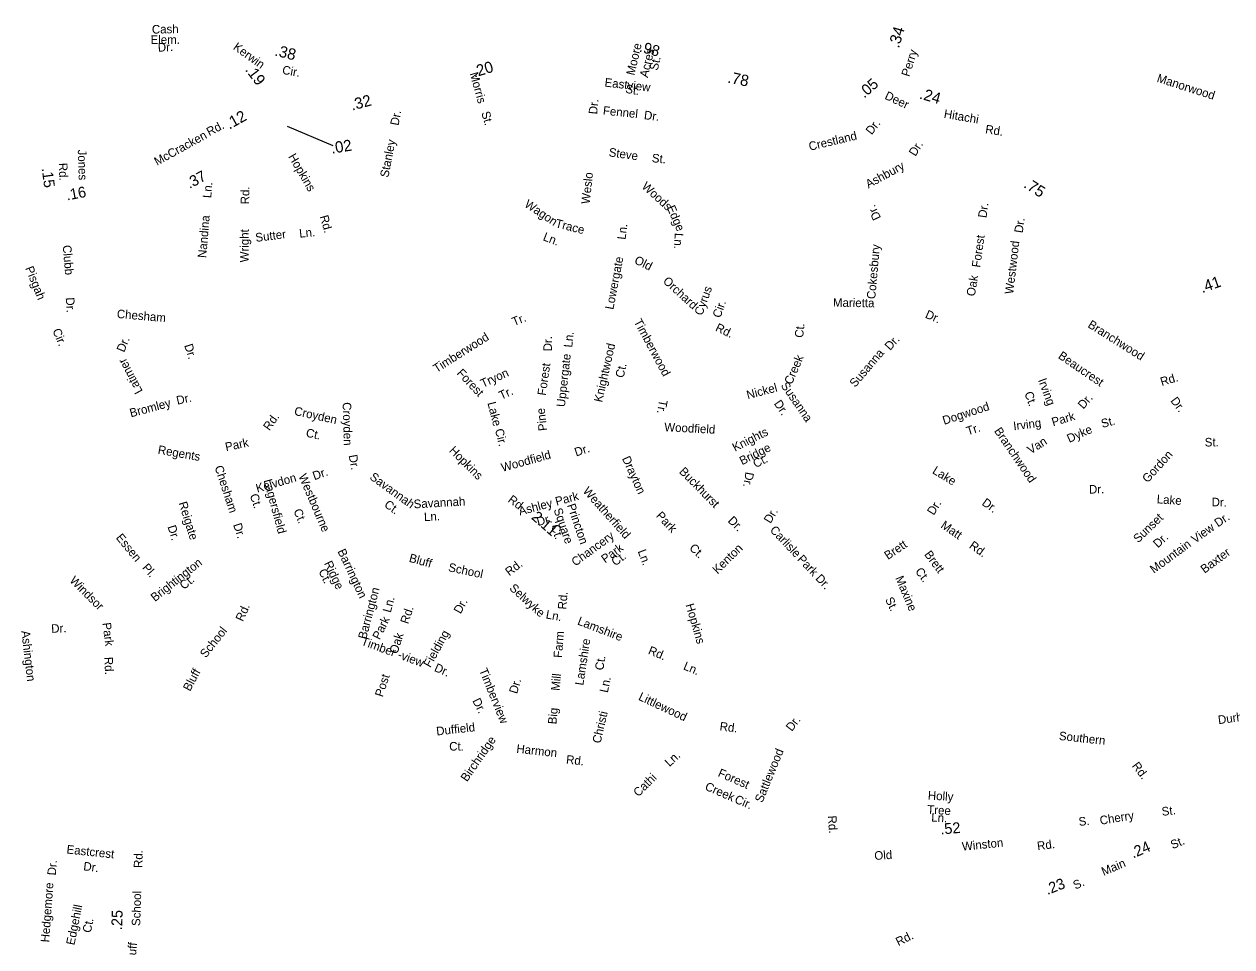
# Model space of a CAD drawing. Extents: x 1553981 to 1780076, y 812965 to 996873.
# Drawn here: x 1637840 to 1639513, y 848692 to 849970 of the extents above; entities that cross this region are included whole.
import ezdxf

# ---------------------------------------------------------------- set-up
doc = ezdxf.new("R2010")
doc.units = 0
for name, color, linetype in [('Exist Road Non-System Type 51 Label', 7, 'Continuous'), ('Exist Road Primary NC Service Mileage Hundredths English Label', 7, 'Continuous'), ('Exist Road Secondary Mileage Hundredths English Label', 7, 'Continuous'), ('Map Preparation Border Antique Large Shape', 7, 'Continuous')]:
    doc.layers.add(name, color=color, linetype=linetype)

msp = doc.modelspace()

# ---------------------------------------------------------------- linework, layer by layer
at = {"layer": 'Exist Road Primary NC Service Mileage Hundredths English Label'}
msp.add_line((1638204.7, 849828.7), (1638267.8, 849801.9), dxfattribs=at)

# ---------------------------------------------------------------- texts
at = {"layer": 'Exist Road Non-System Type 51 Label'}
for s, height, rotation, p in [('Cash', 11.87, 1.0589, (1638017.4, 849956.6)), ('Elem.', 11.87, 0.2605, (1638015.5, 849942.3)), ('Dr.', 11.88, 2.6759, (1638025.8, 849931.5)), ('Moore', 11.88, 76.7539, (1638685.3, 849898.1)), ('Acres', 11.88, 76.7539, (1638704, 849895)), ('St.', 11.88, 76.7539, (1638717.6, 849904.8)), ('Morris', 11.88, 285.7041, (1638457.2, 849901.4)), ('Eastview', 11.88, 353.5743, (1638643.7, 849883.4)), ('Manorwood', 11.88, 342.3177, (1639408, 849890.1)), ('St.', 11.88, 349.1987, (1638672.2, 849874.9)), ('Dr.', 11.87, 84.7342, (1638633.8, 849844.5)), ('Dr.', 11.88, 79.7548, (1638358.8, 849828.7)), ('St.', 11.88, 286.0293, (1638473.3, 849847.2)), ('Fennel', 11.87, 354.2082, (1638641.4, 849844.5)), ('Dr.', 11.88, 352.8288, (1638698.2, 849838.3)), ('Dr.', 11.88, 52.1963, (1639013.9, 849815.7)), ('Crestland', 11.88, 13.3532, (1638928.3, 849794.4)), ('Jones', 11.88, 271.8296, (1637914.7, 849795.9)), ('Stanley', 11.87, 79.1288, (1638344.7, 849756.8)), ('Steve', 11.88, 351.9355, (1638649.3, 849786.9)), ('Dr.', 11.88, 57.8213, (1639074.5, 849785.9)), ('St.', 11.88, 354.5232, (1638709.2, 849778.7)), ('Ashbury', 11.88, 28.6881, (1639009.5, 849742.1)), ('Rd.', 11.88, 271.8296, (1637888.4, 849777.5)), ('Weslo', 11.87, 83.8425, (1638623.4, 849720.2)), ('Ln.', 11.87, 85.5722, (1638099.4, 849728.6)), ('Woods', 11.88, 317.7013, (1638694.6, 849743.8)), ('Rd.', 11.87, 88.9224, (1638151.9, 849720.2)), ('Wagon', 11.87, 326.2913, (1638532.1, 849717.8)), ('Edge', 11.88, 293.2285, (1638730.1, 849715.9)), ('Dr.', 11.88, 115.9325, (1639027.2, 849701.7)), ('Dr.', 11.87, 81.7649, (1639172.8, 849700.9)), ('Nandina', 11.88, 85.2532, (1638092.5, 849645.7)), ('Trace', 11.88, 345.9541, (1638575.2, 849688.7)), ('Dr.', 11.88, 81.6446, (1639223, 849680)), ('Wright', 11.88, 89.4633, (1638151.1, 849639.9)), ('Sutter', 11.88, 7.078, (1638161.4, 849668.3)), ('Ln.', 11.88, 5.9581, (1638221.9, 849674)), ('Ln.', 11.88, 338.949, (1638557.9, 849670.8)), ('Ln.', 11.88, 82.9609, (1638673.1, 849670.9)), ('Ln.', 11.88, 266.6071, (1638741.4, 849680.9)), ('Forest', 11.87, 81.7649, (1639164.1, 849632.3)), ('Clubb', 11.88, 274.7771, (1637893.8, 849663.4)), ('Cokesbury', 11.88, 85.0522, (1639018.9, 849588.7)), ('Westwood', 11.87, 83.3002, (1639209.9, 849595.5)), ('Lowergate', 11.87, 79.0768, (1638656.2, 849573.9)), ('Old', 11.88, 333.8206, (1638684.3, 849639.1)), ('Pisgah', 11.88, 291.9043, (1637841.6, 849631.9)), ('Orchard', 11.88, 317.5593, (1638724, 849612.7)), ('Oak', 11.88, 80.571, (1639156.7, 849592.4)), ('Cyrus', 11.88, 70.2037, (1638779.2, 849565.5)), ('Dr.', 11.88, 273.5216, (1637898, 849591.1)), ('Cir.', 11.88, 70.2037, (1638804.3, 849562.1)), ('Marietta', 11.88, 359.2239, (1638960.3, 849578.5)), ('Chesham', 11.88, 355.1745, (1637968.4, 849563)), ('Tr.', 11.88, 21.7765, (1638518.7, 849551.6)), ('Timberwood', 11.88, 298.2532, (1638684.2, 849557.9)), ('Dr.', 11.87, 336.3094, (1639087.1, 849563.7)), ('Branchwood', 11.88, 327.7301, (1639312.2, 849550.8)), ('Cir.', 11.88, 292.8324, (1637879.3, 849545.6)), ('Timberwood', 11.88, 32.4013, (1638411.5, 849486.7)), ('Rd.', 11.88, 334.4918, (1638796.5, 849545.6)), ('Ct.', 11.87, 84.0598, (1638919, 849535.1)), ('Dr.', 11.88, 67.1778, (1637978.8, 849514.6)), ('Dr.', 11.88, 288.0365, (1638061.9, 849525)), ('Dr.', 11.88, 88.873, (1638571.1, 849516.7)), ('Ln.', 11.87, 84.5892, (1638599.3, 849521.7)), ('Knightwood', 11.88, 77.3393, (1638640.8, 849445.5)), ('Dr.', 11.88, 47.5037, (1639039.5, 849517.2)), ('Uppergate', 11.88, 83.627, (1638589.2, 849439.2)), ('Creek', 11.88, 66.4786, (1638903.2, 849469.8)), ('Susanna', 11.88, 49.4821, (1638991.1, 849466.1)), ('Beaucrest', 11.87, 325.5988, (1639271.2, 849508)), ('Latimer', 11.88, 117.4156, (1638004.9, 849461.5)), ('Forest', 11.88, 313.1836, (1638438.7, 849485.9)), ('Forest', 11.88, 81.8021, (1638562.7, 849455)), ('Ct.', 11.88, 77.3393, (1638670.4, 849479.3)), ('Tryon', 11.88, 24.6206, (1638475.7, 849466.1)), ('Irving', 11.88, 290.3067, (1639244.2, 849477)), ('Rd.', 11.88, 16.8507, (1639415.7, 849468.6)), ('Tr.', 11.88, 24.6206, (1638501.1, 849449.5)), ('Nickel', 11.88, 14.7932, (1638842.4, 849450.4)), ('Susanna', 11.88, 304.4896, (1638887.6, 849469.4)), ('Ct.', 11.88, 290.3067, (1639225.2, 849458.7)), ('Bromley', 11.88, 15.0517, (1637988.3, 849425.3)), ('Dr.', 11.87, 12.5094, (1638052.6, 849442.8)), ('Croyden', 11.88, 271.6382, (1638281.4, 849446.2)), ('Lake', 11.87, 284.0973, (1638481.9, 849445.4)), ('Tr.', 11.88, 259.93, (1638719.9, 849450.3)), ('Dr.', 11.88, 304.4896, (1638878.1, 849444.4)), ('Dogwood', 11.87, 18.067, (1639114.3, 849415)), ('Dr.', 11.88, 48.7256, (1639307.1, 849436)), ('Dr.', 11.88, 307.0705, (1639427.1, 849448.2)), ('Rd.', 11.88, 54.4426, (1638180, 849406.1)), ('Croyden', 11.87, 347.544, (1638213.6, 849428.9)), ('Pine', 11.88, 96.1425, (1638564.6, 849407.2)), ('Park', 11.88, 16.7572, (1639265.2, 849412.8)), ('Ct.', 11.87, 347.544, (1638229.8, 849398.8)), ('Cir.', 11.87, 284.0973, (1638492.2, 849408.2)), ('Woodfield', 11.87, 357.1212, (1638726.6, 849406.2)), ('Tr.', 11.87, 18.067, (1639147.2, 849400.3)), ('Branchwood', 11.88, 304.4058, (1639183, 849406.5)), ('Irving', 11.88, 7.3611, (1639210.8, 849407.4)), ('Dyke', 11.88, 23.9762, (1639287.5, 849389.9)), ('St.', 11.88, 14.4563, (1639333.3, 849410.7)), ('Park', 11.88, 12.0427, (1638120.1, 849378.4)), ('Knights', 11.88, 26.8126, (1638824.7, 849377.6)), ('Van', 11.88, 32.4807, (1639234.1, 849374)), ('St.', 11.88, 0.6922, (1639475.2, 849385)), ('Regents', 11.87, 350.0208, (1638024.9, 849375.2)), ('Woodfield', 11.87, 15.427, (1638502.7, 849349.9)), ('Dr.', 11.87, 18.3996, (1638604.7, 849371.1)), ('Bridge', 11.88, 26.8126, (1638834.6, 849359)), ('Gordon', 11.88, 47.8245, (1639396.1, 849333.9)), ('Dr.', 11.87, 280.1967, (1638289.7, 849372.7)), ('Drayton', 11.87, 294.2652, (1638668, 849368.5)), ('Ct.', 11.88, 26.8126, (1638853.3, 849355)), ('Chesham', 11.88, 288.2733, (1638103.9, 849356.6)), ('Kelvdon', 11.88, 16.0591, (1638163.2, 849321.1)), ('Westbourne', 11.87, 293.0368, (1638220, 849344.2)), ('Dr.', 11.88, 19.524, (1638242.3, 849338.2)), ('Savannah', 11.87, 323.9534, (1638317.9, 849340.6)), ('Buckhurst', 11.88, 314.5646, (1638746.5, 849349.5)), ('Dr.', 11.88, 259.5953, (1638839.5, 849350.4)), ('Lake', 11.88, 328.4231, (1639097, 849348.6)), ('Lagersfield', 11.875, 285.191, (1638171.9, 849338.2)), ('Weatherfield', 11.875, 311.6135, (1638613.3, 849322.8)), ('Dr.', 11.88, 0.7941, (1639314.9, 849319.8)), ('Reigate', 11.88, 287.2615, (1638054.2, 849306.8)), ('Ct.', 11.87, 289.0997, (1638152.6, 849317.4)), ('Ct.', 11.87, 323.9534, (1638338, 849302.4)), ('Savannah', 11.88, 3.1822, (1638380.1, 849299.4)), ('Ashley', 11.88, 14.7535, (1638526.8, 849289.5)), ('Park', 11.88, 14.7535, (1638577.6, 849303)), ('Dr.', 11.88, 324.2632, (1639165.6, 849304.9)), ('Lake', 11.88, 355.9931, (1639408.4, 849306.5)), ('Dr.', 11.87, 358.8488, (1639484.6, 849302.3)), ('Ct.', 11.87, 293.0368, (1638213, 849296)), ('Ln.', 11.88, 3.1822, (1638394.4, 849281.7)), ('Square', 11.88, 288.8738, (1638573.4, 849297.6)), ('Princton', 11.88, 288.8738, (1638591.9, 849303.7)), ('Park', 11.88, 312.887, (1638714.6, 849288.5)), ('Dr.', 11.88, 59.0961, (1638873.9, 849277.6)), ('Dr.', 11.88, 57.8566, (1639099.9, 849289)), ('Dr.', 11.88, 287.2615, (1638038.8, 849274.1)), ('Dr.', 11.88, 288.2733, (1638129.6, 849276.8)), ('Dr.', 11.88, 14.7535, (1638552, 849274.9)), ('Ct.', 11.88, 288.8738, (1638569.7, 849274.7)), ('Dr.', 11.88, 314.8781, (1638814, 849281.5)), ('Matt', 11.88, 325.6325, (1639108.6, 849273.4)), ('Sunset', 11.88, 43.8372, (1639383, 849250.9)), ('View', 11.87, 35.5469, (1639461.8, 849250.4)), ('Dr.', 11.88, 34.2025, (1639493.5, 849272.9)), ('Essen', 11.88, 309.3474, (1637966.8, 849258.5)), ('Chancery', 11.88, 36.2732, (1638603.7, 849218.7)), ('Carlisle', 11.88, 313.4171, (1638872.2, 849268.6)), ('Dr.', 11.88, 42.9736, (1639410.3, 849243.9)), ('Barrington', 11.88, 295.0993, (1638274, 849240)), ('Park', 11.88, 36.2732, (1638644.9, 849223)), ('Ln.', 11.88, 290.5425, (1638689.8, 849240)), ('Ct.', 11.88, 315.9996, (1638760.5, 849243.4)), ('Kenton', 11.88, 44.5519, (1638800.5, 849207.8)), ('Brett', 11.88, 34.2504, (1639036.5, 849227.8)), ('Rd.', 11.88, 324.4831, (1639148, 849245.5)), ('Mountain', 11.88, 36.4106, (1639404.7, 849208.8)), ('Baxter', 11.88, 36.6036, (1639474.9, 849208.8)), ('Brightington', 11.875, 38.349, (1638021.5, 849169.6)), ('Ridge', 11.88, 295.0993, (1638255.4, 849223.4)), ('Bluff', 11.87, 344.3813, (1638372.5, 849225.7)), ('Rd.', 11.88, 37.4196, (1638512.2, 849205.2)), ('Ct.', 11.88, 36.2732, (1638658.9, 849219)), ('Park', 11.88, 313.1966, (1638910.2, 849228.3)), ('Brett', 11.88, 306.8593, (1639086.2, 849235.5)), ('Pl.', 11.87, 311.6169, (1638003.1, 849216.7)), ('Ct.', 11.88, 295.0993, (1638247.7, 849212.4)), ('School', 11.88, 347.9948, (1638427, 849212.5)), ('Dr.', 11.88, 313.1966, (1638935.3, 849201.6)), ('Ct.', 11.88, 306.8593, (1639073.6, 849212.1)), ('Windsor', 11.88, 315.0503, (1637902.5, 849198.5)), ('Ct.', 11.88, 38.4499, (1638061.5, 849186.3)), ('Selwyke', 11.87, 317.5478, (1638511.4, 849187.7)), ('Maxine', 11.88, 292.7917, (1639046.4, 849203)), ('Barrington', 11.88, 75.1835, (1638314, 849117.4)), ('Rd.', 11.88, 85.6133, (1638591.1, 849159.1)), ('St.', 11.87, 295.42, (1639032.3, 849173.3)), ('Rd.', 11.88, 65.7585, (1638143.3, 849141.9)), ('Ln.', 11.88, 75.1835, (1638348, 849154.3)), ('Rd.', 11.88, 71.5646, (1638372.1, 849138.6)), ('Dr.', 11.88, 60.6509, (1638444.7, 849152.5)), ('Ln.', 11.88, 349.2949, (1638562.1, 849147.2)), ('Park', 11.88, 64.0599, (1638332.7, 849116.7)), ('Lamshire', 11.88, 338.8396, (1638605.6, 849138.9)), ('Ashington', 11.88, 276.614, (1637836.5, 849129.5)), ('Dr.', 11.88, 2.2184, (1637878.1, 849127)), ('Park', 11.88, 277.4735, (1637948.7, 849140.6)), ('School', 11.88, 51.4457, (1638092, 849091.5)), ('Oak', 11.88, 72.66, (1638357.2, 849097.1)), ('Fielding', 11.88, 61.0398, (1638402.8, 849078.1)), ('Farm', 11.87, 85.4833, (1638585.1, 849092.1)), ('Timber -view', 11.875, 339.7906, (1638306.1, 849110.9)), ('Lamshire', 11.88, 81.26, (1638614.6, 849053.7)), ('Rd.', 11.87, 337.4179, (1638703.5, 849098.3)), ('Rd.', 11.88, 272.46, (1637951.4, 849093.5)), ('Ct.', 11.88, 81.26, (1638642.3, 849074.6)), ('Bluff', 11.88, 61.8047, (1638070.1, 849045.3)), ('Dr.', 11.88, 335.9567, (1638407.3, 849074.6)), ('Timberview', 11.88, 292.0662, (1638470.1, 849075.4)), ('Ln.', 11.87, 337.4179, (1638752.2, 849076.8)), ('Post', 11.88, 72.2073, (1638337, 849037.4)), ('Dr.', 11.88, 73.1035, (1638522.8, 849041.9)), ('Mill', 11.88, 84.4763, (1638581.6, 849046.5)), ('Ln.', 11.88, 78.2057, (1638648.5, 849043.5)), ('Littlewood', 11.88, 334.8753, (1638690, 849034.7)), ('Dr.', 11.88, 296.4353, (1638460.8, 849033.1)), ('Big', 11.88, 84.9455, (1638577.4, 849000.1)), ('Christi', 11.87, 76.9836, (1638638.5, 848973.3)), ('Dr.', 11.88, 52.5313, (1638903.4, 848989.8)), ('Durham', 11.88, 7.7306, (1639494.3, 849000.6)), ('Duffield', 11.88, 6.3493, (1638411.7, 848984.9)), ('Rd.', 11.88, 352.9443, (1638803, 848992.1)), ('Ct.', 11.88, 0.0353, (1638429, 848964.1)), ('Birchridge', 11.88, 55.2975, (1638453.6, 848920.1)), ('Southern', 11.88, 353.8312, (1639272.8, 848978.9)), ('Harmon', 11.87, 353.7218, (1638521.6, 848961.1)), ('Rd.', 11.87, 353.7218, (1638590.4, 848946.2)), ('Ln.', 11.88, 42.8903, (1638734, 848941)), ('Sattlewood', 11.88, 67.6935, (1638862.6, 848891.1)), ('Rd.', 11.88, 307.2352, (1639373.8, 848942.8)), ('Cathi', 11.88, 44.8948, (1638690.9, 848899.4)), ('Forest', 11.88, 336.4867, (1638800.1, 848928.8)), ('Creek', 11.88, 336.4867, (1638782.1, 848910.2)), ('Holly', 11.88, 356.3964, (1639091.5, 848896.4)), ('Cir.', 11.88, 336.4867, (1638823.1, 848892.4)), ('Tree', 11.88, 356.3964, (1639090.6, 848876.8)), ('Ln.', 11.88, 356.3964, (1639096.2, 848866)), ('Cherry', 11.88, 9.3763, (1639330.8, 848861.3)), ('St.', 11.87, 6.5991, (1639416.2, 848873.7)), ('S.', 11.88, 6.5088, (1639301.2, 848859.7)), ('Eastcrest', 11.88, 353.9332, (1637898.7, 848821.7)), ('Dr.', 11.87, 85.8373, (1637884.3, 848791)), ('Dr.', 11.88, 353.0547, (1637921.9, 848798.4)), ('Hedgemore', 11.88, 85.8461, (1637875, 848698.3)), ('Edgehill', 11.88, 78.7009, (1637910, 848694.1)), ('Ct.', 11.88, 78.7009, (1637932.7, 848711.1))]:
    msp.add_text(s, height=height, rotation=rotation, dxfattribs=at).set_placement(p)
at = {"layer": 'Exist Road Primary NC Service Mileage Hundredths English Label'}
for s, rotation, p in [('.20', 16.7852, (1638463.7, 849895.7)), ('.19', 307.5141, (1638145.7, 849906.3)), ('.78', 348.4306, (1638813.6, 849889)), ('.32', 15.009, (1638294.6, 849850)), ('.02', 8.7938, (1638266.4, 849790.4)), ('.75', 327.5456, (1639223.3, 849744.5)), ('.41', 19.448, (1639471.7, 849597.3))]:
    msp.add_text(s, height=15.62, rotation=rotation, dxfattribs=at).set_placement(p)
at = {"layer": 'Exist Road Secondary Mileage Hundredths English Label'}
for s, height, rotation, p in [('.34', 15.62, 73.4436, (1639051.6, 849935.7)), ('.38', 15.62, 346.1743, (1638186.4, 849926.4)), ('.98', 15, 344.421, (1638691.2, 849932)), ('.05', 15, 41.2063, (1639003.6, 849866.5)), ('.24', 15.62, 343.8444, (1639079.1, 849866.9)), ('.12', 15.62, 29.1674, (1638124.6, 849823.6)), ('.15', 15, 277.8409, (1637864.6, 849770.1)), ('.37', 15, 27.9302, (1638069.4, 849741.5)), ('.16', 15, 10.5266, (1637899.8, 849725.6)), ('2.11', 15, 318.7434, (1638541.7, 849285.8)), ('.52', 15, 4.6516, (1639109.6, 848847.9)), ('.24', 15, 23.4881, (1639376, 848814.6)), ('.23', 15, 21.3139, (1639257.3, 848764.1)), ('.25', 15, 88.2464, (1637976, 848715.3))]:
    msp.add_text(s, height=height, rotation=rotation, dxfattribs=at).set_placement(p)
at = {"layer": 'Map Preparation Border Antique Large Shape'}
for s, height, rotation, p in [('Kerwin', 11.88, 324.2292, (1638128.8, 849935.7)), ('Perry', 11.88, 72.5141, (1639066, 849896.2)), ('Cir.', 11.87, 349.4564, (1638197.1, 849901)), ('Deer', 11.88, 334.8726, (1639031, 849866.7)), ('Hitachi', 11.88, 350.1835, (1639113.3, 849840.2)), ('Rd.', 11.88, 27.8867, (1638096.8, 849814.5)), ('Rd.', 11.88, 351.5104, (1639170.7, 849818.8)), ('McCracken', 11.87, 28.9888, (1638024.5, 849773.5)), ('Hopkins', 11.88, 300.1017, (1638205.7, 849786.4)), ('Rd.', 11.88, 285.7607, (1638249.7, 849703.5)), ('Hopkins', 11.88, 315.1132, (1638428, 849378.4)), ('Rd.', 11.88, 323.0316, (1638509.3, 849309.3)), ('Hopkins', 11.88, 286.2997, (1638756.2, 849165.8)), ('Rd.', 11.87, 273.6908, (1638953.3, 848873.7)), ('Rd.', 11.88, 7.5572, (1639243.8, 848826)), ('St.', 11.88, 22.5621, (1639430.7, 848827.5)), ('Rd.', 11.88, 88.1679, (1638004, 848801.4)), ('Old', 11.88, 3.6011, (1639018, 848812.6)), ('Winston', 11.87, 5.6955, (1639139.6, 848825.4)), ('Main', 11.87, 22.7902, (1639335.1, 848790.6)), ('S.', 11.88, 24.8522, (1639296.2, 848771.5)), ('School', 11.87, 88.2464, (1638001.1, 848721.1)), ('Rd.', 11.88, 26.4844, (1639051, 848693.2)), ('Bluff', 11.88, 85.4002, (1637994.2, 848666.3))]:
    msp.add_text(s, height=height, rotation=rotation, dxfattribs=at).set_placement(p)

doc.saveas('drawing.dxf')
